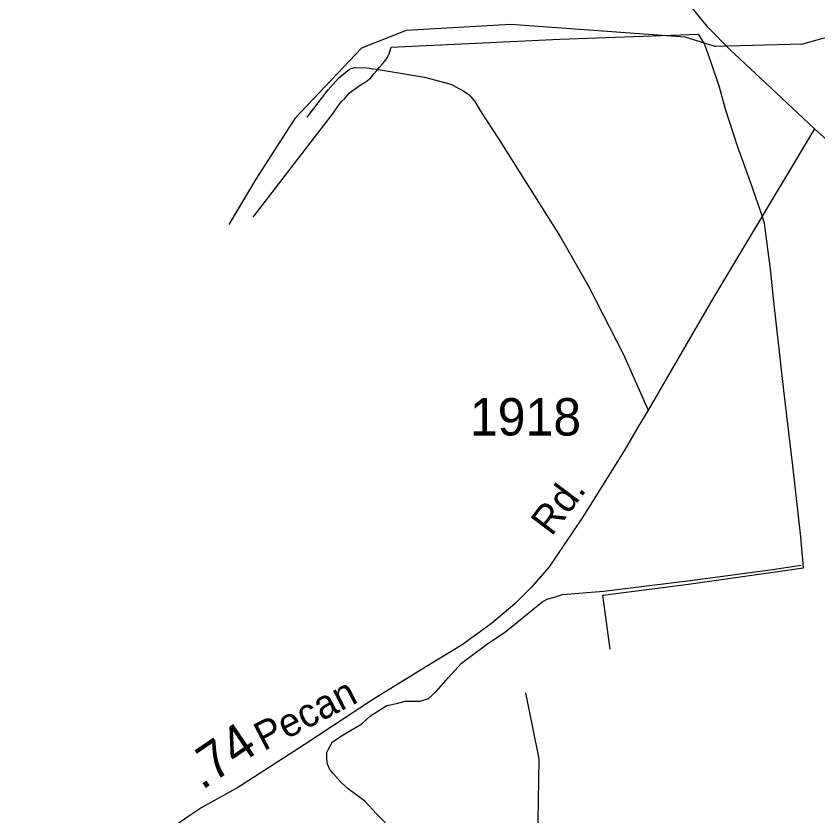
# Model space of a CAD drawing. Extents: x 2206922 to 2357709, y 510027 to 673830.
# Drawn here: x 2297791 to 2300471, y 574235 to 576908 of the extents above; entities that cross this region are included whole.
import ezdxf

# ---------------------------------------------------------------- set-up
doc = ezdxf.new("R2010")
doc.units = 0
for name, color, linetype in [('Exist Hydrographic Creek Single Shore', 7, 'Continuous'), ('Exist Hydrographic Misc Water Feature', 7, 'Continuous'), ('Exist Road Non-System Type 51', 7, 'Continuous'), ('Exist Road Primary NC Attributed', 7, 'Continuous'), ('Exist Road Secondary Mileage Hundredths English Label', 7, 'Continuous'), ('Exist Road Secondary Type 51 Attributed', 7, 'Continuous'), ('Exist Road Secondary Type 51 Label', 7, 'Continuous'), ('Exist Road Secondary Type 51 Number Label', 7, 'Continuous')]:
    doc.layers.add(name, color=color, linetype=linetype)

msp = doc.modelspace()

# ---------------------------------------------------------------- linework, layer by layer
at = {"layer": 'Exist Hydrographic Creek Single Shore'}
msp.add_lwpolyline([(2299494, 574647), (2299537.9, 574425.6), (2299528.1, 573798.5), (2299586.9, 573676.2), (2299773.1, 573486.8), (2299982.1, 573380.4), (2300126, 573140.1), (2300288, 572841.5), (2300321, 572816.5), (2300355.1, 572742.5), (2300499, 572567.8), (2300607.1, 572513.1), (2300782, 572595.6), (2301451.1, 573052.5), (2302291.2, 573139), (2302582.1, 573232.7), (2303377.1, 573625.8), (2303791.1, 573885.4), (2304005.2, 574081.1), (2304087, 574205.8), (2304149.1, 574625.1), (2304155.1, 574914)], dxfattribs=at)
at = {"layer": 'Exist Hydrographic Misc Water Feature'}
for points in [[(2304155.1, 574914), (2304062.2, 574982.5), (2303727.1, 575185.5), (2303391.1, 575424.6), (2302378.1, 575928.5), (2302202, 576036.2), (2301716, 576311.9), (2301356.1, 576527.1), (2301029.1, 576704.2), (2300954, 576720.8), (2300770.1, 576811.8), (2300519.1, 576841.1), (2300420.1, 576814.1), (2300128.1, 576805.6), (2300028, 576837.7), (2299445, 576879.7), (2299095, 576859), (2298945.9, 576800.5), (2298723.1, 576565.1), (2298592, 576362.9), (2298502, 576211.6)], [(2298583.8, 576235.3), (2298851.6, 576583.9), (2298865.8, 576604), (2298875.2, 576618), (2298879.3, 576622.2), (2298889.6, 576632.1), (2298904.9, 576650.4), (2298934.5, 576672.7), (2298947, 576680.6), (2298954.4, 576684.8), (2298964.8, 576690.9), (2298976.5, 576700.9), (2298986.3, 576713.2), (2298996.4, 576725.5), (2299006, 576737.4), (2299016.3, 576747.6), (2299023.9, 576757.4), (2299031.5, 576767.6), (2299037.6, 576781.7), (2299045.2, 576803.7), (2299608.9, 576830), (2300072.3, 576846.9)], [(2299776.4, 574792.9), (2299752.8, 574972.5), (2300038.1, 575009.4), (2300423.3, 575063.7), (2300414.3, 575167.7), (2300387.5, 575405.3), (2300357.1, 575656.5), (2300323.7, 575953.8), (2300312.8, 576061.7), (2300295, 576197.8), (2300292.9, 576215.6), (2300284.3, 576243.6), (2300243.7, 576358.9), (2300202.1, 576472.6), (2300162.7, 576596.1), (2300142, 576669.8), (2300115.2, 576749.2), (2300092.6, 576815.1), (2300072.3, 576846.9)]]:
    msp.add_lwpolyline(points, dxfattribs=at)
at = {"layer": 'Exist Road Non-System Type 51'}
for points in [[(2298764.1, 576569.7), (2298834.8, 576661.3), (2298868.6, 576699.9), (2298905.5, 576730.4), (2298923.2, 576735.3), (2298963.9, 576735.1), (2299022.8, 576725.6), (2299156.2, 576703.1), (2299244.6, 576679.8), (2299288, 576657.3), (2299305.7, 576644.4), (2299324.9, 576621.9), (2299345.8, 576586.5), (2299402.1, 576499.7), (2299524.2, 576306.8), (2299609.4, 576170.9), (2299704.2, 576005.3), (2299821.5, 575777), (2299903.4, 575591.3)], [(2299026, 574211.8), (2298995.5, 574242.3), (2298956.9, 574284.1), (2298900.7, 574325.9), (2298878.2, 574346.8), (2298850.9, 574376.6), (2298839.6, 574391), (2298831.6, 574408.7), (2298830, 574426.4), (2298830, 574447.3), (2298836.4, 574460.2), (2298849.3, 574482.7), (2298884.6, 574506.8), (2298947.3, 574543), (2298976.2, 574570.3), (2298997.1, 574583.2), (2299030.9, 574604.1), (2299063, 574610.5), (2299091.9, 574618.5), (2299117.6, 574618.5), (2299141.7, 574618.5), (2299169.1, 574628.2), (2299194.8, 574650.7), (2299236.6, 574697.3), (2299279.9, 574745.6), (2299315.3, 574772.9), (2299363.5, 574808.3), (2299427.8, 574851.7), (2299548.3, 574949.8), (2299566, 574959.4), (2299593.3, 574967.4), (2299617.4, 574974.7), (2299754, 574985.9), (2300052.9, 575022.9), (2300319.6, 575058.3), (2300414.5, 575073.6)]]:
    msp.add_lwpolyline(points, dxfattribs=at)
at = {"layer": 'Exist Road Primary NC Attributed'}
for points in [[(2300459.9, 576531), (2300296.1, 576684.6), (2300177.4, 576794.9), (2300103.9, 576869.8), (2300008.5, 576988.5), (2299945.9, 577079.1), (2299885.9, 577176.9), (2299793.1, 577349.2), (2299541, 577914.6), (2299054, 578989.7), (2298973.6, 579167.3)], [(2302887.5, 574360.5), (2302845.1, 574386.1), (2302701.1, 574510), (2302489, 574703), (2301745, 575383.1), (2300459.9, 576531)]]:
    msp.add_lwpolyline(points, dxfattribs=at)
at = {"layer": 'Exist Road Secondary Type 51 Attributed'}
msp.add_lwpolyline([(2300459.9, 576531), (2300122, 575967.5), (2299903.4, 575591.3), (2299868.1, 575531.8), (2299823.1, 575455.4), (2299749.2, 575336.4), (2299684.9, 575231.9), (2299624.7, 575143), (2299572.4, 575067.9), (2299514.6, 575000.4), (2299458.3, 574944.1), (2299379.7, 574878.7), (2299281.6, 574807.5), (2299177.1, 574743.2), (2298985.9, 574625.8), (2298754.5, 574473), (2298534.3, 574331.5), (2298412.2, 574264), (2298365.6, 574231.9), (2298312.6, 574195.7), (2298182.4, 574093.6), (2297952.7, 573895.2), (2297864.7, 573828.6), (2297791, 573779.2)], dxfattribs=at)

# ---------------------------------------------------------------- texts
at = {"layer": 'Exist Road Secondary Mileage Hundredths English Label'}
msp.add_text('.74', height=125, rotation=34.3129, dxfattribs=at).set_placement((2298412.7, 574320.1))
at = {"layer": 'Exist Road Secondary Type 51 Label'}
for s, rotation, p in [('Rd.', 52.9353, (2299581, 575166.9)), ('Pecan', 27.3629, (2298618.9, 574451.2))]:
    msp.add_text(s, height=95, rotation=rotation, dxfattribs=at).set_placement(p)
at = {"layer": 'Exist Road Secondary Type 51 Number Label'}
msp.add_text('1918', height=125, dxfattribs=at).set_placement((2299307.9, 575506.3))

doc.saveas('drawing.dxf')
